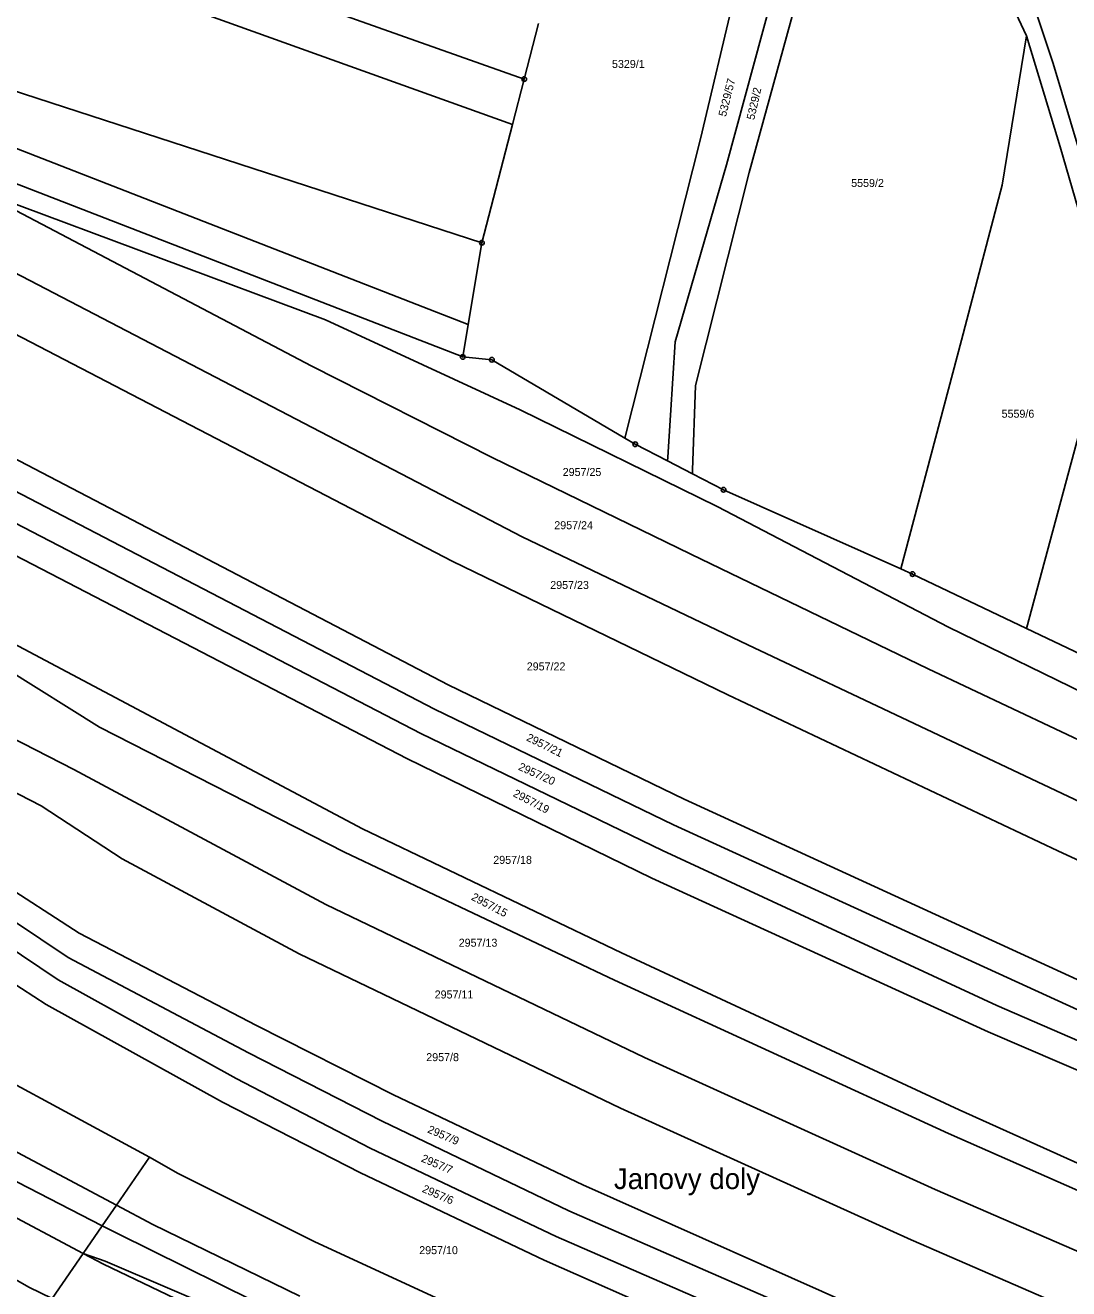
# Model space of a CAD drawing. Extents: x -593183 to -588034, y -1130415 to -1124994.
# Drawn here: x -591828.4 to -591606.6, y -1126763.3 to -1126494.9 of the extents above; entities that cross this region are included whole.
import ezdxf

# ---------------------------------------------------------------- set-up
doc = ezdxf.new("R2010")
doc.units = 0
for name, color, linetype in [('Vrstva 1', 7, 'Continuous'), ('Vrstva 15', 7, 'Continuous'), ('Vrstva 18', 7, 'Continuous'), ('Vrstva 24', 7, 'Continuous')]:
    doc.layers.add(name, color=color, linetype=linetype)

msp = doc.modelspace()

# ---------------------------------------------------------------- linework, layer by layer
at = {"layer": 'Vrstva 1'}
for p, q in [((-591657.98, -1126406.01), (-591684.89, -1126518.97)), ((-592026.16, -1126445.46), (-591731.35, -1126541.08)), ((-591921.73, -1126445.22), (-591724.84, -1126515.98)), ((-591615.54, -1126497.11), (-591629.69, -1126467.28)), ((-591796.28, -1126480.13), (-591722.34, -1126506.32)), ((-591669.08, -1126486.76), (-591679.36, -1126524.53)), ((-591663.94, -1126487.7), (-591674.54, -1126526.12)), ((-591609.92, -1126503.02), (-591613.71, -1126491.52)), ((-591722.34, -1126506.32), (-591719.33, -1126494.48)), ((-591615.54, -1126497.11), (-591620.73, -1126528.85)), ((-591608.38, -1126520.7), (-591615.54, -1126497.11)), ((-591596, -1126549.51), (-591609.92, -1126503.02)), ((-591722.34, -1126506.32), (-591724.84, -1126515.98)), ((-591724.84, -1126515.98), (-591731.35, -1126541.08)), ((-591835.09, -1126519.18), (-591734.26, -1126558.46)), ((-591684.89, -1126518.97), (-591700.98, -1126582.58)), ((-591602.63, -1126540.47), (-591608.38, -1126520.7)), ((-591679.36, -1126524.53), (-591690.22, -1126562.12)), ((-591837.62, -1126525.71), (-591735.41, -1126565.35)), ((-591674.54, -1126526.12), (-591685.9, -1126571.41)), ((-591839.39, -1126529.55), (-591767.52, -1126567.29)), ((-591839.39, -1126529.55), (-591764.6, -1126557.47)), ((-591620.73, -1126528.85), (-591629.41, -1126561.78)), ((-591731.35, -1126541.08), (-591734.26, -1126558.46)), ((-591832.61, -1126546.43), (-591722.76, -1126603.56)), ((-591838.23, -1126556.5), (-591737.69, -1126608.75)), ((-591597.44, -1126555.74), (-591615.57, -1126623.03)), ((-591764.6, -1126557.47), (-591723.19, -1126576.6)), ((-591734.26, -1126558.46), (-591735.41, -1126565.35)), ((-591690.22, -1126562.12), (-591691.23, -1126577.69)), ((-591629.41, -1126561.78), (-591642.3, -1126610.35)), ((-591767.52, -1126567.29), (-591729.14, -1126586.74)), ((-591729.21, -1126565.95), (-591735.41, -1126565.35)), ((-591700.98, -1126582.58), (-591729.21, -1126565.95)), ((-591685.9, -1126571.41), (-591686.53, -1126589.4)), ((-591848.78, -1126577.51), (-591738.52, -1126634.99)), ((-591723.19, -1126576.6), (-591681.33, -1126597.12)), ((-591691.23, -1126577.69), (-591691.81, -1126586.66)), ((-591851.97, -1126582.73), (-591741.41, -1126640.16)), ((-591698.73, -1126583.9), (-591700.98, -1126582.58)), ((-591698.73, -1126583.9), (-591691.86, -1126587.44)), ((-591855.15, -1126587.95), (-591744.29, -1126645.33)), ((-591729.14, -1126586.74), (-591686.95, -1126607.28)), ((-591691.81, -1126586.66), (-591691.86, -1126587.44)), ((-591691.86, -1126587.44), (-591686.56, -1126590.18)), ((-591686.53, -1126589.4), (-591686.56, -1126590.18)), ((-591686.56, -1126590.18), (-591679.97, -1126593.58)), ((-591747.31, -1126650.69), (-591858.5, -1126593.05)), ((-591642.3, -1126610.35), (-591679.97, -1126593.58)), ((-591681.33, -1126597.12), (-591632.15, -1126622.77)), ((-591722.76, -1126603.56), (-591674.78, -1126626.51)), ((-591866.54, -1126607.43), (-591756.69, -1126665.58)), ((-591686.95, -1126607.28), (-591636.47, -1126631.6)), ((-591737.69, -1126608.75), (-591679.02, -1126637.15)), ((-591639.77, -1126611.48), (-591642.3, -1126610.35)), ((-591615.57, -1126623.03), (-591639.77, -1126611.48)), ((-591595.8, -1126640.47), (-591632.15, -1126622.77)), ((-591603.92, -1126628.59), (-591615.57, -1126623.03)), ((-591674.78, -1126626.51), (-591604.1, -1126659.92)), ((-591865.26, -1126628.96), (-591818.06, -1126653)), ((-591812.66, -1126644.03), (-591832.57, -1126631.56)), ((-591636.47, -1126631.6), (-591598.96, -1126649.31)), ((-591825.07, -1126660.72), (-591879.34, -1126633.07)), ((-591738.52, -1126634.99), (-591688.31, -1126659.32)), ((-591679.02, -1126637.15), (-591608.88, -1126670.3)), ((-591741.41, -1126640.16), (-591690.63, -1126664.76)), ((-591812.66, -1126644.03), (-591760.52, -1126670.54)), ((-591744.29, -1126645.33), (-591692.95, -1126670.2)), ((-591747.31, -1126650.69), (-591695.18, -1126676.13)), ((-591818.06, -1126653), (-591764.53, -1126681.71)), ((-591807.83, -1126672), (-591825.07, -1126660.72)), ((-591688.31, -1126659.32), (-591590.76, -1126704.07)), ((-591756.69, -1126665.58), (-591701.66, -1126691.97)), ((-591690.63, -1126664.76), (-591592.3, -1126709.71)), ((-591807.83, -1126672), (-591770.17, -1126692.17)), ((-591760.52, -1126670.54), (-591703.12, -1126697.76)), ((-591692.95, -1126670.2), (-591621.87, -1126703.15)), ((-591608.88, -1126670.3), (-591584.72, -1126681.46)), ((-591840.74, -1126672.46), (-591816.94, -1126687.8)), ((-591695.18, -1126676.13), (-591623.73, -1126708.74)), ((-591764.53, -1126681.71), (-591696.74, -1126714.2)), ((-591830.91, -1126685.17), (-591819.28, -1126692.96)), ((-591816.94, -1126687.8), (-591779.24, -1126707.43)), ((-591833.1, -1126689.81), (-591821.44, -1126697.7)), ((-591819.28, -1126692.96), (-591780.98, -1126713.21)), ((-591770.17, -1126692.17), (-591701.88, -1126724.95)), ((-591701.66, -1126691.97), (-591629.84, -1126725.29)), ((-591835.72, -1126695.37), (-591823.96, -1126702.97)), ((-591821.44, -1126697.7), (-591783.55, -1126718.68)), ((-591632.12, -1126730.36), (-591703.12, -1126697.76)), ((-591823.96, -1126702.97), (-591786.48, -1126723.69)), ((-591621.87, -1126703.15), (-591593.83, -1126715.35)), ((-591779.24, -1126707.43), (-591750.14, -1126722.16)), ((-591595.29, -1126720.98), (-591623.73, -1126708.74)), ((-591843.82, -1126712.76), (-591802, -1126735.41)), ((-591752.53, -1126727.76), (-591780.98, -1126713.21)), ((-591696.74, -1126714.2), (-591634.94, -1126742.28)), ((-591783.55, -1126718.68), (-591755.07, -1126733.49)), ((-591750.14, -1126722.16), (-591709.88, -1126741.26)), ((-591849.47, -1126724.12), (-591809.01, -1126745.56)), ((-591757.17, -1126738.72), (-591786.48, -1126723.69)), ((-591640.1, -1126752.98), (-591701.88, -1126724.95)), ((-591629.84, -1126725.29), (-591599.18, -1126739.18)), ((-591712.83, -1126746.8), (-591752.53, -1126727.76)), ((-591852.6, -1126729.1), (-591812.04, -1126749.94)), ((-591600.47, -1126744.35), (-591632.12, -1126730.36)), ((-591755.07, -1126733.49), (-591715.55, -1126752.26)), ((-591855.81, -1126734.78), (-591816.12, -1126755.85)), ((-591802, -1126735.41), (-591809.01, -1126745.56)), ((-591802, -1126735.41), (-591795.9, -1126738.86)), ((-591795.9, -1126738.86), (-591766.87, -1126753.38)), ((-591718.13, -1126757.26), (-591757.17, -1126738.72)), ((-591709.88, -1126741.26), (-591645.63, -1126769.85)), ((-591827.66, -1126763), (-591861.3, -1126743.81)), ((-591634.94, -1126742.28), (-591602.15, -1126756.51)), ((-591809.01, -1126745.56), (-591812.04, -1126749.94)), ((-591801.27, -1126749.66), (-591809.01, -1126745.56)), ((-591648.01, -1126775.05), (-591712.83, -1126746.8)), ((-591812.04, -1126749.94), (-591816.12, -1126755.85)), ((-591812.04, -1126749.94), (-591808.8, -1126751.6)), ((-591770.02, -1126764.88), (-591801.27, -1126749.66)), ((-591808.8, -1126751.6), (-591772.52, -1126769.52)), ((-591715.55, -1126752.26), (-591649.99, -1126780.71)), ((-591766.87, -1126753.38), (-591705.12, -1126781.77)), ((-591603.23, -1126768.97), (-591640.1, -1126752.98)), ((-591816.12, -1126755.85), (-591822.73, -1126765.41)), ((-591816.12, -1126755.85), (-591811.82, -1126758.13)), ((-591816.12, -1126755.85), (-591811.45, -1126757.48)), ((-591811.82, -1126758.13), (-591775.94, -1126775.23)), ((-591811.45, -1126757.48), (-591774.69, -1126773.14)), ((-591652.09, -1126786.32), (-591718.13, -1126757.26)), ((-591822.73, -1126765.41), (-591827.66, -1126763))]:
    msp.add_line(p, q, dxfattribs=at)
at = {"layer": 'Vrstva 24'}
for centre, radius in [((-591722.34, -1126506.32), 0.5), ((-591722.34, -1126506.32), 0.0327), ((-591731.35, -1126541.08), 0.5), ((-591731.35, -1126541.08), 0.0327), ((-591735.41, -1126565.35), 0.5), ((-591735.41, -1126565.35), 0.0327), ((-591729.21, -1126565.95), 0.5), ((-591729.21, -1126565.95), 0.0327), ((-591698.73, -1126583.9), 0.5), ((-591698.73, -1126583.9), 0.0327), ((-591679.97, -1126593.58), 0.5), ((-591679.97, -1126593.58), 0.0327), ((-591639.77, -1126611.48), 0.5), ((-591639.77, -1126611.48), 0.0327)]:
    msp.add_circle(centre, radius, dxfattribs=at)

# ---------------------------------------------------------------- texts
at = {"layer": 'Vrstva 15'}
msp.add_text('Janovy doly', height=4.4, dxfattribs=at).set_placement((-591703.27, -1126742.16))
at = {"layer": 'Vrstva 18'}
for s, p in [('5329/1', (-591703.68, -1126503.94)), ('5559/2', (-591652.83, -1126529.23)), ('5559/6', (-591620.85, -1126578.26)), ('2957/25', (-591714.16, -1126590.64)), ('2957/24', (-591715.95, -1126601.95)), ('2957/23', (-591716.81, -1126614.65)), ('2957/22', (-591721.8, -1126631.95)), ('2957/18', (-591728.92, -1126673.06)), ('2957/13', (-591736.27, -1126690.66)), ('2957/11', (-591741.38, -1126701.66)), ('2957/8', (-591743.17, -1126714.98)), ('2957/10', (-591744.66, -1126755.99))]:
    msp.add_text(s, height=1.7, dxfattribs=at).set_placement(p)
for s, rotation, p in [('5329/57', 75.884, (-591679.45, -1126514.4)), ('5329/2', 77.2907, (-591673.44, -1126515.09)), ('2957/21', 333.8305, (-591722.03, -1126646.79)), ('2957/20', 335.5148, (-591723.73, -1126653.01)), ('2957/19', 332.2023, (-591724.86, -1126658.61)), ('2957/15', 332.3587, (-591733.74, -1126680.61)), ('2957/9', 336.4439, (-591743.04, -1126730.09)), ('2957/7', 336.9469, (-591744.39, -1126736.26)), ('2957/6', 336.5132, (-591744.18, -1126742.71))]:
    msp.add_text(s, height=1.7, rotation=rotation, dxfattribs=at).set_placement(p)

doc.saveas('drawing.dxf')
